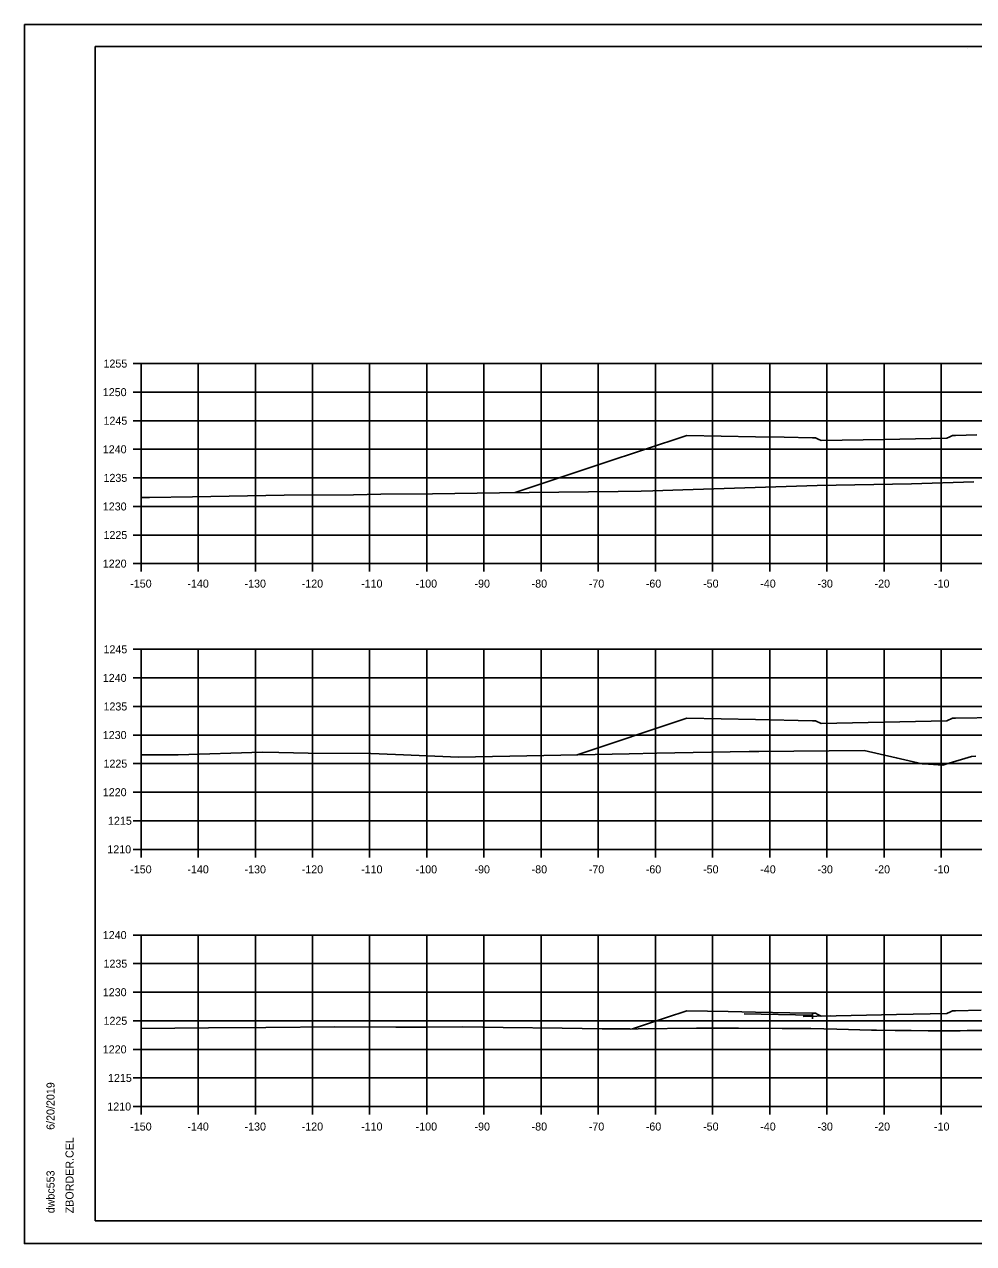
# Model space of a CAD drawing. Extents: x -70 to 701944, y -4 to 666871.
# Drawn here: x 680521.3 to 680687.4, y 652059.3 to 652272.6 of the extents above; entities that cross this region are included whole.
import ezdxf

# ---------------------------------------------------------------- set-up
doc = ezdxf.new("R2010")
doc.units = 0
for name, color, linetype in [('Default', 7, 'Continuous'), ('R_Axis', 7, 'Continuous'), ('R_Axis Annot', 7, 'Continuous'), ('R_Border', 7, 'Continuous'), ('R_Drive', 7, 'Continuous'), ('R_Exist Surface', 7, 'Continuous'), ('R_Grid', 7, 'Continuous'), ('R_No Plot', 7, 'Continuous')]:
    doc.layers.add(name, color=color, linetype=linetype)

msp = doc.modelspace()

# ---------------------------------------------------------------- linework, layer by layer
at = {"layer": 'Default'}
for points in [[(680607.16, 652190.67), (680622.35, 652195.73), (680637.19, 652200.68), (680643.19, 652200.56), (680649.19, 652200.44), (680654.19, 652200.34), (680659.19, 652200.24), (680659.44, 652200.24), (680659.69, 652200.24), (680660.19, 652200), (680660.69, 652199.76), (680671.69, 652199.98), (680682.69, 652200.2), (680683.19, 652200.44), (680683.69, 652200.68), (680683.94, 652200.68), (680684.19, 652200.68), (680687.94, 652200.75)], [(680617.99, 652144.78), (680637.19, 652151.18), (680649.19, 652150.94), (680659.19, 652150.74), (680659.69, 652150.74), (680660.69, 652150.26), (680682.69, 652150.7), (680683.69, 652151.18), (680684.19, 652151.18), (680691.69, 652151.33), (680699.19, 652151.18), (680699.69, 652151.18), (680700.69, 652150.7), (680722.69, 652150.26), (680723.69, 652150.74), (680724.19, 652150.74), (680729.19, 652150.84), (680734.19, 652150.94), (680749.39, 652145.87)], [(680627.69, 652096.83), (680633.63, 652098.81), (680637.19, 652100), (680644.39, 652099.85), (680649.19, 652099.76), (680655.19, 652099.64), (680659.19, 652099.56), (680659.49, 652099.56), (680659.69, 652099.56), (680660.09, 652099.36), (680660.69, 652099.08), (680673.89, 652099.34), (680682.69, 652099.52), (680683.29, 652099.8), (680683.69, 652100), (680683.99, 652100), (680684.19, 652100), (680688.69, 652100.09)]]:
    msp.add_lwpolyline(points, dxfattribs=at)
at = {"layer": 'R_Axis'}
for p, q in [((680540.29, 652213.24), (680541.69, 652213.24)), ((680541.69, 652178.24), (680541.69, 652213.24)), ((680540.29, 652208.24), (680541.69, 652208.24)), ((680540.29, 652203.24), (680541.69, 652203.24)), ((680540.29, 652198.24), (680541.69, 652198.24)), ((680540.29, 652193.24), (680541.69, 652193.24)), ((680540.29, 652188.24), (680541.69, 652188.24)), ((680540.29, 652183.24), (680541.69, 652183.24)), ((680540.29, 652178.24), (680541.69, 652178.24)), ((680541.69, 652178.24), (680841.69, 652178.24)), ((680541.69, 652176.84), (680541.69, 652178.24)), ((680551.69, 652176.84), (680551.69, 652178.24)), ((680561.69, 652176.84), (680561.69, 652178.24)), ((680571.69, 652176.84), (680571.69, 652178.24)), ((680581.69, 652176.84), (680581.69, 652178.24)), ((680591.69, 652176.84), (680591.69, 652178.24)), ((680601.69, 652176.84), (680601.69, 652178.24)), ((680611.69, 652176.84), (680611.69, 652178.24)), ((680621.69, 652176.84), (680621.69, 652178.24)), ((680631.69, 652176.84), (680631.69, 652178.24)), ((680641.69, 652176.84), (680641.69, 652178.24)), ((680651.69, 652176.84), (680651.69, 652178.24)), ((680661.69, 652176.84), (680661.69, 652178.24)), ((680671.69, 652176.84), (680671.69, 652178.24)), ((680681.69, 652176.84), (680681.69, 652178.24)), ((680540.29, 652163.24), (680541.69, 652163.24)), ((680541.69, 652128.24), (680541.69, 652163.24)), ((680540.29, 652158.24), (680541.69, 652158.24)), ((680540.29, 652153.24), (680541.69, 652153.24)), ((680540.29, 652148.24), (680541.69, 652148.24)), ((680540.29, 652143.24), (680541.69, 652143.24)), ((680540.29, 652138.24), (680541.69, 652138.24)), ((680540.29, 652133.24), (680541.69, 652133.24)), ((680540.29, 652128.24), (680541.69, 652128.24)), ((680541.69, 652128.24), (680841.69, 652128.24)), ((680541.69, 652126.84), (680541.69, 652128.24)), ((680551.69, 652126.84), (680551.69, 652128.24)), ((680561.69, 652126.84), (680561.69, 652128.24)), ((680571.69, 652126.84), (680571.69, 652128.24)), ((680581.69, 652126.84), (680581.69, 652128.24)), ((680591.69, 652126.84), (680591.69, 652128.24)), ((680601.69, 652126.84), (680601.69, 652128.24)), ((680611.69, 652126.84), (680611.69, 652128.24)), ((680621.69, 652126.84), (680621.69, 652128.24)), ((680631.69, 652126.84), (680631.69, 652128.24)), ((680641.69, 652126.84), (680641.69, 652128.24)), ((680651.69, 652126.84), (680651.69, 652128.24)), ((680661.69, 652126.84), (680661.69, 652128.24)), ((680671.69, 652126.84), (680671.69, 652128.24)), ((680681.69, 652126.84), (680681.69, 652128.24)), ((680540.29, 652113.24), (680541.69, 652113.24)), ((680541.69, 652083.24), (680541.69, 652113.24)), ((680540.29, 652108.24), (680541.69, 652108.24)), ((680540.29, 652103.24), (680541.69, 652103.24)), ((680540.29, 652098.24), (680541.69, 652098.24)), ((680540.29, 652093.24), (680541.69, 652093.24)), ((680540.29, 652088.24), (680541.69, 652088.24)), ((680540.29, 652083.24), (680541.69, 652083.24)), ((680541.69, 652083.24), (680841.69, 652083.24)), ((680541.69, 652081.84), (680541.69, 652083.24)), ((680551.69, 652081.84), (680551.69, 652083.24)), ((680561.69, 652081.84), (680561.69, 652083.24)), ((680571.69, 652081.84), (680571.69, 652083.24)), ((680581.69, 652081.84), (680581.69, 652083.24)), ((680591.69, 652081.84), (680591.69, 652083.24)), ((680601.69, 652081.84), (680601.69, 652083.24)), ((680611.69, 652081.84), (680611.69, 652083.24)), ((680621.69, 652081.84), (680621.69, 652083.24)), ((680631.69, 652081.84), (680631.69, 652083.24)), ((680641.69, 652081.84), (680641.69, 652083.24)), ((680651.69, 652081.84), (680651.69, 652083.24)), ((680661.69, 652081.84), (680661.69, 652083.24)), ((680671.69, 652081.84), (680671.69, 652083.24)), ((680681.69, 652081.84), (680681.69, 652083.24))]:
    msp.add_line(p, q, dxfattribs=at)
at = {"layer": 'R_Border'}
for p, q in [((680533.69, 652268.7), (680849.87, 652268.7)), ((680533.69, 652063.24), (680533.69, 652268.7)), ((680686.21, 652268.44), (680686.21, 652268.44)), ((680686.21, 652268.44), (680686.21, 652268.44)), ((680533.69, 652063.24), (680533.69, 652063.24)), ((680849.87, 652063.24), (680533.69, 652063.24))]:
    msp.add_line(p, q, dxfattribs=at)
at = {"layer": 'R_Drive'}
for p, q in [((680659.19, 652099.22), (680647.19, 652099.46)), ((680657.55, 652099.01), (680662.33, 652099.11)), ((680659.19, 652099.56), (680659.19, 652098.58)), ((680659.19, 652099.05), (680659.19, 652099.22))]:
    msp.add_line(p, q, dxfattribs=at)
at = {"layer": 'R_Exist Surface'}
for points in [[(680541.69, 652189.79), (680543.15, 652189.82), (680550.72, 652189.92), (680566.74, 652190.2), (680578.89, 652190.29), (680583.66, 652190.39), (680592.67, 652190.42), (680604.4, 652190.64), (680625.16, 652190.85), (680629.21, 652190.92), (680631.24, 652190.97), (680636.46, 652191.12), (680659.96, 652191.93), (680676.48, 652192.21), (680687.42, 652192.54)], [(680541.69, 652144.78), (680548.18, 652144.78), (680562.95, 652145.25), (680565.77, 652145.17), (680570.96, 652145.07), (680581.89, 652145.01), (680586.24, 652144.82), (680597.25, 652144.36), (680627.07, 652144.96), (680631.95, 652145.07), (680641.43, 652145.23), (680648.1, 652145.38), (680649.78, 652145.38), (680668.23, 652145.53), (680673.81, 652144.26), (680678.35, 652143.22), (680678.64, 652143.21), (680681.96, 652142.99), (680682.49, 652143.15), (680687, 652144.51), (680687.74, 652144.56)], [(680541.69, 652096.9), (680553.47, 652097.03), (680563.54, 652097.08), (680575.59, 652097.21), (680586.26, 652097.15), (680591.82, 652097.13), (680597.96, 652097.16), (680605.04, 652097.06), (680615.4, 652096.95), (680622.39, 652096.85), (680624.29, 652096.82), (680627.16, 652096.84), (680627.38, 652096.8), (680628.69, 652096.82), (680638.88, 652096.96), (680640.32, 652096.97), (680640.97, 652096.96), (680646.25, 652096.95), (680653.86, 652096.92), (680654.67, 652096.92), (680655.33, 652096.92), (680658.9, 652096.87), (680663.44, 652096.76), (680669.5, 652096.63), (680670.34, 652096.62), (680673.61, 652096.57), (680676.46, 652096.55), (680679.38, 652096.51), (680680.07, 652096.5), (680681.58, 652096.51), (680681.58, 652096.51), (680682.59, 652096.49), (680683.55, 652096.46), (680685.01, 652096.5), (680686.24, 652096.56), (680686.76, 652096.56), (680689.01, 652096.56)]]:
    msp.add_lwpolyline(points, dxfattribs=at)
at = {"layer": 'R_Grid'}
for p, q in [((680541.69, 652213.24), (680841.69, 652213.24)), ((680541.69, 652178.24), (680541.69, 652213.24)), ((680551.69, 652178.24), (680551.69, 652213.24)), ((680561.69, 652178.24), (680561.69, 652213.24)), ((680571.69, 652178.24), (680571.69, 652213.24)), ((680581.69, 652178.24), (680581.69, 652213.24)), ((680591.69, 652178.24), (680591.69, 652213.24)), ((680601.69, 652178.24), (680601.69, 652213.24)), ((680611.69, 652178.24), (680611.69, 652213.24)), ((680621.69, 652178.24), (680621.69, 652213.24)), ((680631.69, 652178.24), (680631.69, 652213.24)), ((680641.69, 652178.24), (680641.69, 652213.24)), ((680651.69, 652178.24), (680651.69, 652213.24)), ((680661.69, 652178.24), (680661.69, 652213.24)), ((680671.69, 652178.24), (680671.69, 652213.24)), ((680681.69, 652178.24), (680681.69, 652213.24)), ((680541.69, 652208.24), (680841.69, 652208.24)), ((680541.69, 652203.24), (680841.69, 652203.24)), ((680541.69, 652198.24), (680841.69, 652198.24)), ((680541.69, 652193.24), (680841.69, 652193.24)), ((680541.69, 652188.24), (680841.69, 652188.24)), ((680541.69, 652183.24), (680841.69, 652183.24)), ((680541.69, 652178.24), (680841.69, 652178.24)), ((680541.69, 652163.24), (680841.69, 652163.24)), ((680541.69, 652128.24), (680541.69, 652163.24)), ((680551.69, 652128.24), (680551.69, 652163.24)), ((680561.69, 652128.24), (680561.69, 652163.24)), ((680571.69, 652128.24), (680571.69, 652163.24)), ((680581.69, 652128.24), (680581.69, 652163.24)), ((680591.69, 652128.24), (680591.69, 652163.24)), ((680601.69, 652128.24), (680601.69, 652163.24)), ((680611.69, 652128.24), (680611.69, 652163.24)), ((680621.69, 652128.24), (680621.69, 652163.24)), ((680631.69, 652128.24), (680631.69, 652163.24)), ((680641.69, 652128.24), (680641.69, 652163.24)), ((680651.69, 652128.24), (680651.69, 652163.24)), ((680661.69, 652128.24), (680661.69, 652163.24)), ((680671.69, 652128.24), (680671.69, 652163.24)), ((680681.69, 652128.24), (680681.69, 652163.24)), ((680541.69, 652158.24), (680841.69, 652158.24)), ((680541.69, 652153.24), (680841.69, 652153.24)), ((680541.69, 652148.24), (680841.69, 652148.24)), ((680541.69, 652143.24), (680841.69, 652143.24)), ((680541.69, 652138.24), (680841.69, 652138.24)), ((680541.69, 652133.24), (680841.69, 652133.24)), ((680541.69, 652128.24), (680841.69, 652128.24)), ((680541.69, 652113.24), (680841.69, 652113.24)), ((680541.69, 652083.24), (680541.69, 652113.24)), ((680551.69, 652083.24), (680551.69, 652113.24)), ((680561.69, 652083.24), (680561.69, 652113.24)), ((680571.69, 652083.24), (680571.69, 652113.24)), ((680581.69, 652083.24), (680581.69, 652113.24)), ((680591.69, 652083.24), (680591.69, 652113.24)), ((680601.69, 652083.24), (680601.69, 652113.24)), ((680611.69, 652083.24), (680611.69, 652113.24)), ((680621.69, 652083.24), (680621.69, 652113.24)), ((680631.69, 652083.24), (680631.69, 652113.24)), ((680641.69, 652083.24), (680641.69, 652113.24)), ((680651.69, 652083.24), (680651.69, 652113.24)), ((680661.69, 652083.24), (680661.69, 652113.24)), ((680671.69, 652083.24), (680671.69, 652113.24)), ((680681.69, 652083.24), (680681.69, 652113.24)), ((680541.69, 652108.24), (680841.69, 652108.24)), ((680541.69, 652103.24), (680841.69, 652103.24)), ((680541.69, 652098.24), (680841.69, 652098.24)), ((680541.69, 652093.24), (680841.69, 652093.24)), ((680541.69, 652088.24), (680841.69, 652088.24)), ((680541.69, 652083.24), (680841.69, 652083.24))]:
    msp.add_line(p, q, dxfattribs=at)
at = {"layer": 'R_No Plot'}
for p, q in [((680521.29, 652272.59), (680854.62, 652272.59)), ((680521.29, 652059.26), (680854.62, 652059.26))]:
    msp.add_line(p, q, dxfattribs=at)
for points in [[(680521.28, 652272.59), (680854.62, 652272.59), (680854.62, 652059.25), (680521.28, 652059.25)], [(680767.61, 652268.7), (680767.61, 652258.82), (680803.34, 652258.82), (680803.34, 652255.9), (680826.54, 652255.9), (680826.54, 652231.56), (680849.87, 652231.56), (680849.87, 652063.24), (680533.69, 652063.24), (680533.69, 652268.7)]]:
    msp.add_lwpolyline(points, close=True, dxfattribs=at)

# ---------------------------------------------------------------- texts
at = {"layer": 'R_Axis Annot'}
for s, p in [('1255', (680535.12, 652212.54)), ('1250', (680535, 652207.54)), ('1245', (680535.12, 652202.54)), ('1240', (680535, 652197.54)), ('1235', (680535.12, 652192.54)), ('1230', (680535, 652187.54)), ('1225', (680535.12, 652182.54)), ('1220', (680535, 652177.54)), ('-150', (680539.8, 652174.04)), ('-140', (680549.8, 652174.04)), ('-130', (680559.8, 652174.04)), ('-120', (680569.8, 652174.04)), ('-110', (680580.19, 652174.04)), ('-100', (680589.74, 652174.04)), ('-90', (680600.03, 652174.04)), ('-80', (680610.03, 652174.04)), ('-70', (680620.03, 652174.04)), ('-60', (680630, 652174.04)), ('-50', (680640.03, 652174.04)), ('-40', (680650.03, 652174.04)), ('-30', (680660.03, 652174.04)), ('-20', (680670.03, 652174.04)), ('-10', (680680.43, 652174.04)), ('1245', (680535.12, 652162.54)), ('1240', (680535, 652157.54)), ('1235', (680535.12, 652152.54)), ('1230', (680535, 652147.54)), ('1225', (680535.12, 652142.54)), ('1220', (680535, 652137.54)), ('1215', (680535.91, 652132.54)), ('1210', (680535.79, 652127.54)), ('-150', (680539.8, 652124.04)), ('-140', (680549.8, 652124.04)), ('-130', (680559.8, 652124.04)), ('-120', (680569.8, 652124.04)), ('-110', (680580.19, 652124.04)), ('-100', (680589.74, 652124.04)), ('-90', (680600.03, 652124.04)), ('-80', (680610.03, 652124.04)), ('-70', (680620.03, 652124.04)), ('-60', (680630, 652124.04)), ('-50', (680640.03, 652124.04)), ('-40', (680650.03, 652124.04)), ('-30', (680660.03, 652124.04)), ('-20', (680670.03, 652124.04)), ('-10', (680680.43, 652124.04)), ('1240', (680535, 652112.54)), ('1235', (680535.12, 652107.54)), ('1230', (680535, 652102.54)), ('1225', (680535.12, 652097.54)), ('1220', (680535, 652092.54)), ('1215', (680535.91, 652087.54)), ('1210', (680535.79, 652082.54)), ('-150', (680539.8, 652079.04)), ('-140', (680549.8, 652079.04)), ('-130', (680559.8, 652079.04)), ('-120', (680569.8, 652079.04)), ('-110', (680580.19, 652079.04)), ('-100', (680589.74, 652079.04)), ('-90', (680600.03, 652079.04)), ('-80', (680610.03, 652079.04)), ('-70', (680620.03, 652079.04)), ('-60', (680630, 652079.04)), ('-50', (680640.03, 652079.04)), ('-40', (680650.03, 652079.04)), ('-30', (680660.03, 652079.04)), ('-20', (680670.03, 652079.04)), ('-10', (680680.43, 652079.04))]:
    msp.add_text(s, height=1.4, dxfattribs=at).set_placement(p)
at = {"layer": 'R_Border'}
for s, p in [('6/20/2019', (680526.55, 652079.16)), ('ZBORDER.CEL', (680529.88, 652064.56)), ('dwbc553', (680526.55, 652064.56))]:
    msp.add_text(s, height=1.4, rotation=90, dxfattribs=at).set_placement(p)

doc.saveas('drawing.dxf')
